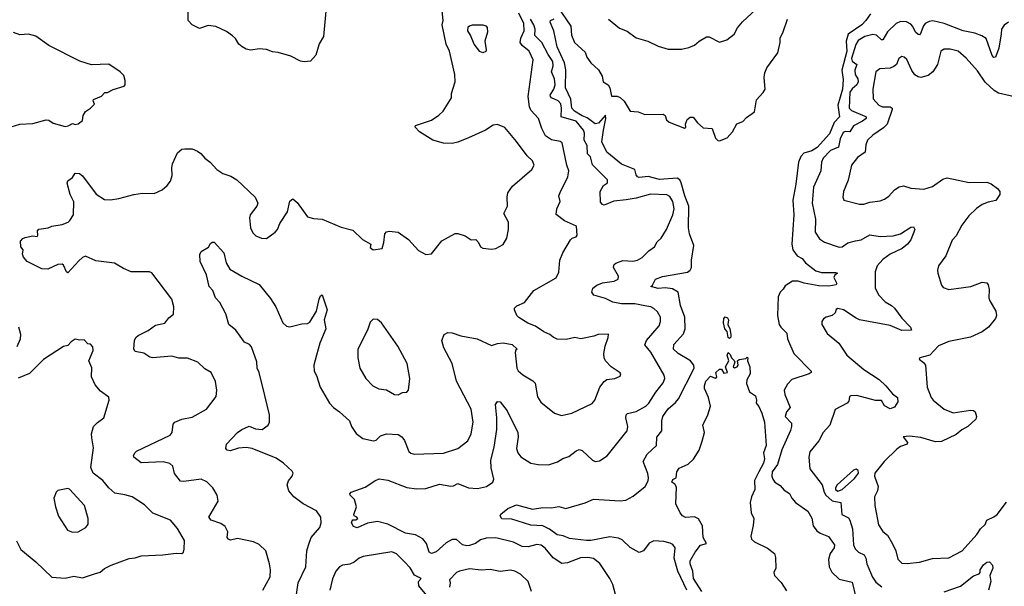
# Model space of a CAD drawing. Extents: x 1771496 to 1971148, y 471553 to 643630.
# Tile 678 of 702: x 1903614 to 1910356, y 575461 to 579341. Entities that reach past the tile are written whole.
import ezdxf

# ---------------------------------------------------------------- set-up
doc = ezdxf.new("R2010")
doc.units = 0

msp = doc.modelspace()

# ---------------------------------------------------------------- linework, layer by layer
at = {"layer": '0CON10XD'}
for points in [[(1905278.5, 575435), (1905328.9, 575525), (1905331.9, 575575), (1905325.7, 575615), (1905300, 575705), (1905255, 575746.7), (1905215, 575766.7), (1905105, 575788), (1905058, 575778), (1905043.2, 575783.2), (1905035.9, 575795.9), (1905040, 575835), (1905020.9, 575870.9), (1904991.2, 575891.2), (1904926, 575915), (1904910, 575935), (1904973.8, 576045), (1904966.2, 576085), (1904935.8, 576135.8), (1904895, 576176.2), (1904855.9, 576195.9), (1904738.3, 576178.3), (1904715, 576181.2), (1904673.8, 576233.8), (1904662, 576285), (1904641.7, 576301.7), (1904596.8, 576313.2), (1904445, 576306.7), (1904396.7, 576345), (1904393.3, 576355), (1904403.8, 576375), (1904415, 576385.7), (1904645, 576495.8), (1904658.1, 576515), (1904665, 576572.5), (1904676.7, 576585), (1904723.7, 576606.3), (1904795, 576618.6), (1904893.3, 576675), (1904958.9, 576761.1), (1904963.1, 576805), (1904954, 576864), (1904926.2, 576925), (1904881.2, 576951.2), (1904835, 576997.1), (1904762.7, 577022.7), (1904705, 577024.4), (1904655, 577037.3), (1904524.6, 577024.6), (1904505, 577030.5), (1904465, 577057.1), (1904405, 577070), (1904396.7, 577085), (1904400, 577145), (1904410, 577165), (1904425, 577179.2), (1904495, 577212.5), (1904545, 577249.5), (1904607.1, 577262.9), (1904635, 577300), (1904666.7, 577325), (1904669.4, 577375), (1904656.4, 577426.4), (1904518.3, 577608.3), (1904504.1, 577614.1), (1904376.7, 577615), (1904325, 577636.5), (1904263.2, 577673.2), (1904135, 577688.8), (1904065, 577720.8), (1904045, 577712.5), (1904020, 577690), (1903945, 577607.5), (1903933.9, 577613.9), (1903915, 577660), (1903905, 577666.7), (1903875, 577663.8), (1903807.5, 577632.5), (1903765, 577635.5), (1903665, 577684.3), (1903640, 577715), (1903632.5, 577735), (1903637.5, 577765), (1903622.5, 577785), (1903620, 577825), (1903635, 577843.3), (1903650.8, 577849.2), (1903705, 577860), (1903733.3, 577856.7), (1903738.8, 577865), (1903736.2, 577895), (1903745, 577906.2), (1903810, 577915), (1903835, 577926.7), (1903905, 577938.8), (1903946.1, 577953.9), (1903957.5, 577965), (1903983.3, 578005), (1903986.2, 578093.8), (1903960, 578145), (1903939.3, 578220.7), (1903945, 578237.5), (1903975, 578260), (1903995, 578290), (1904023, 578287), (1904045, 578271.2), (1904137.1, 578147.1), (1904195, 578110.8), (1904235, 578108.1), (1904294.3, 578115.7), (1904395, 578144.4), (1904455, 578154.2), (1904535, 578150.6), (1904588.8, 578175), (1904624.4, 578205.6), (1904645.8, 578235), (1904657.5, 578275), (1904655.6, 578325.6), (1904661.2, 578355), (1904695, 578429.7), (1904725, 578454.6), (1904745, 578457.7), (1904795, 578456.4), (1904830.9, 578440.9), (1904855, 578425.7), (1904881.7, 578391.7), (1904917.5, 578365), (1904964.6, 578314.6), (1905005, 578287.5), (1905059.5, 578269.5), (1905100, 578245), (1905227.1, 578125), (1905243.8, 578085), (1905238.8, 578065), (1905192.5, 578005), (1905187.5, 577985), (1905193.8, 577915), (1905211.7, 577881.7), (1905231.7, 577861.7), (1905270, 577845), (1905305, 577842.5), (1905362.5, 577885), (1905380, 577905), (1905396.2, 577945), (1905448, 578025), (1905465, 578097.5), (1905485, 578113.3), (1905515, 578088.8), (1905585, 577992), (1905625, 577979.2), (1905685.4, 577975.4), (1905815, 577921.4), (1905895, 577900), (1905961.2, 577835), (1906017.5, 577805), (1906015, 577780), (1906034.2, 577764.2), (1906095, 577773.3), (1906108.6, 577815), (1906114.2, 577875), (1906125, 577888.8), (1906145, 577893.8), (1906205, 577886.7), (1906276.7, 577835), (1906345, 577760), (1906395, 577732.5), (1906435, 577737.5), (1906505, 577827.5), (1906595, 577876.7), (1906615, 577876.2), (1906665, 577860), (1906705, 577832.5), (1906737.5, 577835), (1906756.7, 577815), (1906770, 577785), (1906785, 577776.2), (1906845, 577770), (1906875, 577773.3), (1906925, 577802.5), (1906950, 577845), (1906960, 577905), (1906962, 577955), (1906930, 578015), (1906953.8, 578065), (1906951.4, 578125), (1906957.1, 578155), (1906989.3, 578200.7), (1907120, 578315), (1907136.2, 578345), (1907126.2, 578375), (1907089.7, 578409.7), (1907015, 578507.5), (1906935, 578602.5), (1906885, 578623.8), (1906855, 578618), (1906803.3, 578585), (1906687.6, 578532.4), (1906615, 578503.1), (1906575, 578494.3), (1906515, 578495.8), (1906442.5, 578515), (1906352.7, 578572.7), (1906322.5, 578605), (1906323.8, 578616.2), (1906435, 578652), (1906485, 578686.2), (1906513.3, 578715), (1906570, 578805), (1906571.2, 578835), (1906596.2, 578915), (1906593.8, 578965), (1906556.5, 579125), (1906533.4, 579173.4), (1906507.5, 579305), (1906513.5, 579335), (1906503.8, 579425)], [(1905712.9, 579425), (1905694.1, 579225.9), (1905664.3, 579175), (1905642.4, 579097.6), (1905605, 579056.2), (1905565, 579052.5), (1905537.3, 579057.3), (1905470.9, 579090.9), (1905385, 579116.7), (1905345, 579120.6), (1905305, 579136.8), (1905255, 579141.2), (1905197.4, 579132.6), (1905165, 579139.6), (1905137.5, 579155), (1905115, 579174.4), (1905092.1, 579212.1), (1905071.1, 579231.1), (1905029.3, 579259.3), (1904956.7, 579295), (1904905, 579300.6), (1904845, 579281.4), (1904794.7, 579304.7), (1904768.5, 579335), (1904767.5, 579395)], [(1907295, 579434.2), (1907387.4, 579297.4), (1907391.5, 579235), (1907413.3, 579185), (1907485, 579117.5), (1907497.5, 579085), (1907523.8, 579045), (1907577, 578997), (1907603.3, 578955), (1907608.8, 578915), (1907643.8, 578895), (1907656, 578875), (1907666.7, 578816.7), (1907705, 578818), (1907725, 578809.2), (1907752.6, 578782.6), (1907795, 578714.4), (1907849.1, 578709.1), (1907895, 578692), (1908020, 578695), (1908033.3, 578685), (1908043.3, 578655), (1908060.3, 578640.3), (1908165, 578597.5), (1908176.2, 578605), (1908173.3, 578625), (1908185, 578657.5), (1908205, 578673.3), (1908225, 578673.3), (1908255.5, 578635.5), (1908295, 578600), (1908356.6, 578596.6), (1908379.1, 578529.1), (1908393.4, 578513.4), (1908405, 578510.8), (1908457.4, 578532.6), (1908495, 578572), (1908525, 578627.5), (1908565, 578643.8), (1908589.5, 578670.5), (1908645, 578710), (1908658.3, 578791.7), (1908705, 578841.4), (1908718.5, 578865), (1908712.5, 578945), (1908716.2, 578976.2), (1908729.4, 579010.6), (1908805.8, 579115), (1908820.8, 579185), (1908820.8, 579215), (1908842.1, 579257.9), (1908872.1, 579345)], [(1907645, 579345.4), (1907721.9, 579281.9), (1907772.8, 579262.8), (1907835, 579216.4), (1907915, 579193.8), (1907985, 579158.6), (1908055, 579138.6), (1908145, 579140), (1908195, 579151.2), (1908234.2, 579165.8), (1908265.9, 579194.1), (1908317, 579223), (1908335, 579223.3), (1908405, 579186.2), (1908455, 579203.3), (1908505, 579241.2), (1908528.9, 579285), (1908562.8, 579327.2), (1908715, 579467.8)], [(1905508.9, 575405), (1905521.5, 575485), (1905573.8, 575595), (1905581.3, 575705), (1905592.5, 575742.5), (1905610.4, 575795), (1905668.5, 575865), (1905677.5, 575895), (1905676.9, 575935), (1905647, 575977), (1905555, 576026.2), (1905491.1, 576075), (1905457.5, 576115), (1905446.2, 576155), (1905455, 576182.5), (1905480, 576215), (1905486.7, 576235), (1905479.3, 576249.3), (1905420, 576305), (1905369.3, 576339.3), (1905205, 576403.8), (1905165, 576412.1), (1905113.6, 576406.4), (1905055, 576388.6), (1905035, 576393.8), (1905025.9, 576405.9), (1905031.2, 576435), (1905105.4, 576514.6), (1905134.6, 576535.4), (1905185, 576557.5), (1905229.7, 576539.7), (1905275, 576535.8), (1905315.4, 576564.6), (1905324.5, 576585.5), (1905325.6, 576635), (1905293, 576767), (1905254.8, 576925), (1905240.3, 576955), (1905237.2, 576997.2), (1905200.6, 577100.6), (1905187.3, 577117.3), (1905152.9, 577132.9), (1905094.2, 577215), (1905046.2, 577255), (1905026.1, 577326.1), (1904984.3, 577404.3), (1904955.8, 577435.8), (1904936.2, 577486.2), (1904912, 577515), (1904892.5, 577595), (1904850.8, 577685), (1904847, 577733), (1904857, 577753), (1904906.4, 577783.6), (1904921.7, 577808.3), (1904933, 577817), (1904945, 577816.7), (1905012.5, 577745), (1905028.9, 577675), (1905053.2, 577633.2), (1905135, 577584.5), (1905255, 577527.5), (1905331.2, 577431.2), (1905368.2, 577375), (1905415, 577266.2), (1905441.7, 577241.7), (1905465, 577238.8), (1905545, 577257.5), (1905585, 577260), (1905601.2, 577268.8), (1905647.1, 577345), (1905665, 577426.7), (1905675, 577450), (1905686.1, 577456.1), (1905718.6, 577355), (1905700, 577285), (1905711.2, 577225), (1905668.2, 577125), (1905645.5, 577045), (1905628.9, 576975), (1905630, 576935), (1905645.4, 576905.4), (1905670.6, 576825), (1905735.8, 576715), (1905762.5, 576685), (1905805, 576655.5), (1905871.9, 576595), (1905887.1, 576555), (1905918.7, 576508.7), (1905964, 576474), (1906037.7, 576457.7), (1906055, 576462.9), (1906085, 576491.4), (1906125, 576505.6), (1906205, 576500), (1906230, 576485), (1906248.8, 576458.8), (1906278.8, 576385), (1906292.6, 576372.6), (1906315, 576365.7), (1906515, 576373.1), (1906614, 576405), (1906683.1, 576456.9), (1906705.7, 576505), (1906718.9, 576585), (1906706.5, 576675), (1906605.6, 576865), (1906576, 576986), (1906517.8, 577095), (1906504.1, 577144.1), (1906520.9, 577185), (1906545, 577199.7), (1906575, 577197.9), (1906635, 577176.4), (1906746.3, 577156.3), (1906845, 577110), (1906885, 577124), (1906925, 577127.5), (1906986.1, 577116.1), (1907020, 577085), (1907011.7, 577078.3), (1907007.5, 577062.5), (1907017.5, 576955), (1907026.4, 576936.4), (1907058.3, 576908.3), (1907128.3, 576868.3), (1907142.6, 576852.6), (1907158.7, 576758.7), (1907182, 576722), (1907275, 576646.2), (1907325, 576631.4), (1907395, 576646.9), (1907535, 576712), (1907552, 576735), (1907586, 576825), (1907616.1, 576863.9), (1907635, 576876.2), (1907690, 576885), (1907725, 576900), (1907730, 576915), (1907725, 576922.5), (1907664.1, 576964.1), (1907624.2, 577004.2), (1907616.2, 577025), (1907613.8, 577055), (1907622, 577105), (1907642.5, 577165), (1907645, 577187.5), (1907575, 577186.2), (1907545, 577173.3), (1907455.8, 577155.8), (1907415, 577164), (1907355, 577151.2), (1907295, 577152.9), (1907266.2, 577166.2), (1907245, 577185.7), (1907203, 577203), (1907145, 577243.6), (1907093.4, 577263.4), (1907032.7, 577302.7), (1907019.2, 577315), (1907002, 577355), (1907001.2, 577365), (1907017.7, 577382.3), (1907070, 577405), (1907135, 577486.2), (1907287.7, 577572.3), (1907305, 577612.5), (1907313.5, 577695), (1907332.2, 577745), (1907385.9, 577834.1), (1907396, 577844), (1907425, 577854), (1907431.2, 577865), (1907427, 577927), (1907345, 577964.5), (1907287.3, 578007.3), (1907292.3, 578045), (1907315.8, 578095.8), (1907306.2, 578135), (1907315, 578158.8), (1907367.4, 578265), (1907374.5, 578305), (1907360.5, 578345), (1907327.6, 578497.6), (1907315, 578507.5), (1907255, 578519.4), (1907214.4, 578545), (1907188.5, 578595), (1907165.5, 578665.5), (1907115, 578721.4), (1907104, 578744), (1907096.2, 578815), (1907130, 579065), (1907103.1, 579125), (1907054.3, 579164.3), (1907041.8, 579185), (1907044.8, 579215.2), (1907068.8, 579265), (1907065.6, 579315), (1907030.8, 579385)], [(1909438.8, 579381.2), (1909408.7, 579335), (1909379.6, 579305), (1909287.5, 579242.5), (1909272.2, 579195), (1909276.8, 579125), (1909242.4, 578995), (1909252.4, 578932.4), (1909247.4, 578865), (1909215.2, 578755), (1909227.9, 578675), (1909191.9, 578638.1), (1909159.8, 578560.2), (1909073.3, 578466.7), (1909037, 578443), (1908982.4, 578427.6), (1908962.3, 578405), (1908947.7, 578365), (1908929.4, 578215), (1908908.1, 578105), (1908915.4, 578005), (1908901.2, 577805), (1908908.2, 577765), (1908938.5, 577725), (1908971.9, 577705), (1908995.6, 577675), (1909065, 577622.5), (1909105, 577610.4), (1909199.3, 577610.7), (1909212.5, 577605), (1909195, 577591.2), (1909188.6, 577575), (1909209.2, 577535), (1909205.5, 577524.5), (1909155, 577516.9), (1909085, 577518), (1908985, 577536.4), (1908945, 577550.5), (1908905, 577550), (1908855, 577518.8), (1908842, 577495), (1908820.6, 577475), (1908806.4, 577443.6), (1908802.3, 577315), (1908813.7, 577255), (1908825.9, 577235), (1908866.7, 577195), (1908870.3, 577155), (1908914.4, 577054.4), (1909034.2, 576935), (1909032.5, 576925), (1909020, 576915), (1908902, 576878), (1908872.2, 576845), (1908849.5, 576805), (1908852.1, 576775), (1908888.9, 576685), (1908863.8, 576655), (1908854.6, 576625), (1908898.1, 576578.1), (1908899.6, 576555), (1908892.6, 576527.4), (1908831.6, 576395), (1908803.8, 576296.2), (1908766.8, 576245), (1908764.7, 576215), (1908770.9, 576195), (1908785.6, 576175), (1908820.5, 576150.5), (1908849.1, 576119.1), (1908885, 576095.8), (1908900.6, 576065), (1908925.7, 576035), (1909011.1, 575975), (1909036.8, 575926.8), (1909047.8, 575875), (1909072, 575842), (1909095, 575825.6), (1909151.9, 575801.9), (1909187.1, 575755), (1909192.9, 575745), (1909190, 575725), (1909163.1, 575685), (1909152.2, 575645), (1909157.1, 575595), (1909175, 575558), (1909225, 575510), (1909315, 575488.8), (1909340, 575385)], [(1906331.1, 576128.9), (1906395, 576130.5), (1906488.8, 576161.2), (1906565.9, 576145.9), (1906585, 576149.2), (1906615, 576165.7), (1906687.5, 576135), (1906748.7, 576131.3), (1906810, 576145), (1906853.8, 576175), (1906860, 576195), (1906843.3, 576273.3), (1906840, 576325), (1906862.4, 576415), (1906880.9, 576535), (1906882.1, 576615), (1906872, 576705), (1906885, 576726.7), (1906905, 576723.3), (1906952.1, 576662.1), (1907024, 576515), (1907027.1, 576485), (1907016.4, 576405), (1907026, 576376), (1907045, 576347.1), (1907115, 576304.2), (1907165, 576294.2), (1907235, 576293.8), (1907297.5, 576312.5), (1907333.2, 576336.8), (1907375, 576350), (1907425, 576390), (1907445, 576398), (1907465, 576391.2), (1907536.7, 576325), (1907555, 576316), (1907585, 576320), (1907635.6, 576354.4), (1907773.5, 576525), (1907777.3, 576555), (1907764.5, 576615), (1907766, 576635), (1907776.6, 576643.4), (1907835, 576658.8), (1907900.6, 576695), (1907921.1, 576715), (1907969.4, 576790.6), (1908020, 576855), (1908031.2, 576885), (1908027.7, 576907.7), (1907934.8, 577064.8), (1907894.6, 577115), (1907906.7, 577145), (1907991.9, 577245), (1908002.9, 577275), (1908001.1, 577305), (1907980.5, 577340.5), (1907955, 577364.4), (1907935, 577375.5), (1907895, 577382.1), (1907825, 577395.8), (1907735, 577394.7), (1907675, 577405.8), (1907625, 577431.6), (1907546.2, 577455), (1907532.2, 577475), (1907537.6, 577502.4), (1907565, 577523.1), (1907605, 577538.2), (1907685, 577550), (1907710.8, 577565), (1907714.4, 577585), (1907679.4, 577645), (1907684.3, 577665), (1907695, 577674.4), (1907745, 577691.2), (1907812, 577688), (1907845, 577694.4), (1907877.1, 577712.9), (1907921.4, 577758.6), (1907960, 577785), (1907979.5, 577820.5), (1908005.6, 577844.4), (1908042, 577905), (1908085.8, 578005), (1908094.4, 578045), (1908086.2, 578095), (1908065, 578131.4), (1908045, 578141.5), (1907932.7, 578147.3), (1907835, 578117.9), (1907766.7, 578106.7), (1907682.1, 578097.9), (1907615, 578071.4), (1907603.8, 578075), (1907592.1, 578092.1), (1907589.2, 578165), (1907612.5, 578205), (1907640, 578225), (1907640, 578245), (1907536.8, 578346.8), (1907522.1, 578402.1), (1907502.8, 578422.8), (1907499, 578479), (1907479.5, 578515), (1907480.3, 578565), (1907474.7, 578585), (1907425, 578647.1), (1907322.5, 578675), (1907324.8, 578735), (1907318.8, 578765), (1907300, 578785), (1907255.8, 578805.8), (1907247.7, 578815), (1907247.2, 578825), (1907271.1, 578865), (1907280, 578895), (1907275.7, 578935), (1907255.9, 578985), (1907266.6, 579025), (1907265.2, 579055), (1907231.9, 579101.9), (1907189.1, 579185), (1907142.1, 579232.1), (1907143.5, 579275), (1907134.5, 579305), (1907112, 579345)], [(1906785, 579113.3), (1906765, 579123.3), (1906725, 579172.5), (1906702, 579235), (1906682, 579265), (1906685, 579292.5), (1906695, 579300), (1906715, 579306.7), (1906785, 579306.1), (1906805, 579298.6), (1906815, 579286.7), (1906816.5, 579255), (1906799.4, 579195), (1906808.8, 579135), (1906805, 579122.5), (1906785, 579113.3)], [(1908182.1, 575435), (1908119.3, 575565), (1908095.3, 575655), (1908101.2, 575725), (1908086.4, 575746.4), (1908067.5, 575757.5), (1908025, 575768), (1907955, 575772.9), (1907925, 575755.8), (1907885, 575703.1), (1907855, 575692.5), (1907795, 575727.1), (1907739.9, 575779.9), (1907715, 575791.6), (1907655, 575800), (1907525, 575774.7), (1907496, 575774), (1907378.3, 575788.3), (1907336.3, 575806.3), (1907295, 575813.8), (1907242.3, 575852.3), (1907195, 575874.3), (1907115, 575878.9), (1906985, 575921.2), (1906915, 575923.3), (1906903.6, 575943.6), (1906907.5, 575955), (1906957.5, 575995), (1907015, 576020), (1907125, 575988.6), (1907195, 576001.2), (1907255, 575997.7), (1907305, 576007.5), (1907354.3, 575994.3), (1907485, 576033.8), (1907542.6, 576057.4), (1907725, 576046.4), (1907765, 576051.1), (1907815, 576078.6), (1907896.5, 576145), (1907917.3, 576182.7), (1907920.7, 576205), (1907915, 576234), (1907883.5, 576315), (1907909.5, 576365), (1907975.4, 576424.6), (1907977.1, 576482.9), (1908010, 576525), (1908010.8, 576595), (1908017.9, 576625), (1908055, 576675.4), (1908105, 576719.1), (1908125, 576744.5), (1908232.2, 576955), (1908229.2, 576975), (1908206.5, 577005), (1908122.5, 577055), (1908091.4, 577085), (1908092.6, 577117.4), (1908159.4, 577190.6), (1908170.9, 577225), (1908168.1, 577305), (1908138, 577385), (1908121.8, 577475), (1908085, 577497.7), (1908034, 577504), (1907985, 577500), (1907935, 577513.3), (1907947.3, 577522.7), (1907955, 577542.5), (1907967.1, 577565), (1908015, 577583.2), (1908187.2, 577612.8), (1908204.5, 577625), (1908213.8, 577645), (1908212.9, 577695), (1908230.2, 577795), (1908200, 577875), (1908192.8, 577915), (1908194.8, 578065), (1908167.9, 578135), (1908143.5, 578225), (1908133.1, 578245), (1908115, 578256.3), (1907995, 578247.7), (1907917.2, 578267.2), (1907855, 578259.4), (1907845, 578264.4), (1907835, 578278.6), (1907826.2, 578315), (1907735, 578352.4), (1907634.5, 578434.5), (1907600.6, 578505), (1907611.2, 578585), (1907626.9, 578665), (1907625, 578687.5), (1907577.2, 578632.8), (1907555, 578628), (1907499.6, 578669.6), (1907465, 578682.3), (1907413.5, 578715), (1907394.2, 578734.2), (1907387.2, 578797.2), (1907352.4, 578875), (1907353.2, 578996.8), (1907345.6, 579045), (1907294, 579155), (1907270.6, 579265), (1907246.7, 579325), (1907247.5, 579335), (1907273, 579347)], [(1910385, 579322.9), (1910355, 579304.2), (1910336.9, 579275), (1910333.4, 579243.4), (1910318.1, 579145), (1910296, 579085), (1910285, 579082.9), (1910272.2, 579095), (1910231.1, 579211.1), (1910201.2, 579231.2), (1910155, 579247.6), (1910074.4, 579264.4), (1909945, 579314.1), (1909867.1, 579332.9), (1909841.2, 579328.8), (1909814.7, 579315.3), (1909801.7, 579298.3), (1909782.7, 579247.3), (1909775, 579238.1), (1909765, 579239.1), (1909747.9, 579255), (1909729.6, 579295), (1909715, 579309.5), (1909685, 579326.9), (1909645, 579329.4), (1909615, 579314.3), (1909555, 579258.9), (1909525, 579203.6), (1909515, 579203.8), (1909480.8, 579235), (1909455, 579239.2), (1909401.9, 579225), (1909355, 579198.2), (1909338.2, 579171.8), (1909308.6, 579075), (1909315, 579056), (1909346.9, 579035), (1909332, 578995), (1909335.5, 578965.5), (1909352.5, 578935), (1909356, 578915), (1909345.2, 578895), (1909313.2, 578866.8), (1909298.5, 578845), (1909294, 578735), (1909309, 578719), (1909401.2, 578681.2), (1909410.6, 578675), (1909410.5, 578665), (1909385, 578645.3), (1909323.1, 578615), (1909297.9, 578572.1), (1909265, 578574.6), (1909251.3, 578568.7), (1909231.7, 578525), (1909221.5, 578468.5), (1909165.6, 578444.4), (1909116.4, 578393.6), (1909104.5, 578365), (1909098.5, 578305), (1909049.1, 578195), (1909040.9, 578085), (1909062.7, 577975), (1909061.1, 577885), (1909090.6, 577840.6), (1909125, 577817.3), (1909225, 577782.5), (1909245, 577785.8), (1909285, 577813.3), (1909337.4, 577827.4), (1909375, 577833.9), (1909435, 577867.5), (1909506.3, 577856.3), (1909595, 577861.2), (1909645.3, 577874.7), (1909715, 577920), (1909735, 577922.5), (1909742, 577905), (1909715.7, 577834.3), (1909693.5, 577805), (1909657.5, 577775), (1909575, 577734.6), (1909525, 577698.9), (1909485.7, 577655), (1909471.4, 577615), (1909472.2, 577505), (1909493.3, 577456.7), (1909539.1, 577409.1), (1909582.5, 577385), (1909604.7, 577364.7), (1909655, 577296.9), (1909714.2, 577235), (1909721.2, 577215), (1909655, 577213.2), (1909575, 577246.8), (1909365, 577285.4), (1909342.5, 577297.5), (1909255, 577354.4), (1909215.7, 577364.3), (1909204.5, 577355.5), (1909196.8, 577333.2), (1909176.7, 577315), (1909135, 577304.2), (1909117.3, 577292.7), (1909106.2, 577275), (1909106.2, 577255), (1909142.6, 577192.6), (1909222, 577125), (1909277.1, 577045), (1909394.4, 576945), (1909498, 576878), (1909544.7, 576834.7), (1909590, 576780), (1909624.5, 576754.5), (1909625.8, 576725), (1909605, 576688.5), (1909575, 576675.5), (1909535, 576697.5), (1909515, 576733.3), (1909472.8, 576732.8), (1909345, 576768.1), (1909304.3, 576765.7), (1909295, 576760), (1909290.3, 576729.7), (1909280, 576715), (1909198.3, 576671.7), (1909161.4, 576565), (1909116, 576515), (1909085, 576458), (1909025, 576381.2), (1909018.1, 576345), (1909023.5, 576265), (1909107.9, 576155), (1909121.9, 576105), (1909133.5, 576085), (1909176.9, 576046.9), (1909235.8, 576035), (1909243.3, 575953.3), (1909289.2, 575929.2), (1909298.9, 575915), (1909315.3, 575855), (1909324.1, 575745), (1909335, 575718.6), (1909357.5, 575695), (1909396.1, 575676.1), (1909406.5, 575655), (1909413.9, 575615), (1909453.4, 575523.4), (1909475, 575490), (1909516.7, 575456.7)], [(1903555, 578608), (1903615, 578625.8), (1903705, 578630), (1903795.8, 578655.8), (1903815, 578653.8), (1903842.7, 578632.7), (1903925, 578610), (1903946.4, 578613.6), (1903975, 578630), (1903995, 578623.3), (1904015, 578627.5), (1904045, 578650), (1904050, 578685), (1904065, 578712.5), (1904100, 578735), (1904127, 578763), (1904117.5, 578785), (1904120, 578795), (1904175, 578817.5), (1904198.3, 578841.7), (1904215, 578842.5), (1904255, 578863.3), (1904330, 578885), (1904337.5, 578895), (1904337.5, 578925), (1904328.3, 578958.3), (1904302.5, 578985), (1904223.8, 579036.2), (1904105, 579031.2), (1904025, 579056), (1903813.6, 579163.6), (1903725, 579228.1), (1903675, 579241.5), (1903615, 579238.2), (1903572.9, 579252.9)], [(1910475, 578802.2), (1910315, 578838.8), (1910286.4, 578856.4), (1910225, 578912.2), (1910171.1, 578991.1), (1910095, 579077.5), (1910038.8, 579125), (1909985, 579139.4), (1909945, 579138.6), (1909922, 579125), (1909899.4, 579035), (1909865.3, 578984.7), (1909835, 578958.1), (1909785, 578945.7), (1909765, 578949.2), (1909743.4, 578963.4), (1909722.9, 578992.9), (1909689.1, 579069.1), (1909670, 579085), (1909655, 579088.6), (1909634.4, 579075.6), (1909616.7, 579035), (1909599.7, 579020.3), (1909575, 579009.2), (1909502.5, 579005), (1909475.6, 578984.4), (1909455.5, 578865), (1909458.9, 578798.9), (1909495.8, 578755), (1909522.5, 578745), (1909574.1, 578744.1), (1909587.5, 578735), (1909588.8, 578725), (1909554.5, 578625), (1909529.2, 578600.8), (1909455, 578550), (1909419.4, 578515), (1909406.5, 578485), (1909403.1, 578435), (1909351.5, 578398.5), (1909310.6, 578345), (1909287, 578243), (1909255.6, 578165), (1909249.2, 578125), (1909256, 578106), (1909365, 578078.9), (1909395, 578078.9), (1909435, 578092.2), (1909505, 578100), (1909535, 578112.5)], [(1909535, 578112.5), (1909565, 578132), (1909604.5, 578175.5), (1909635, 578195.8), (1909665, 578202.5), (1909715, 578187.1), (1909805, 578180), (1909865, 578198.9), (1909935, 578248.5), (1909965, 578257.5), (1910115, 578226.9), (1910235, 578229.6), (1910265, 578216.9), (1910308.1, 578185), (1910324.3, 578165), (1910325.4, 578145), (1910297.6, 578102.4), (1910245, 578092.2), (1910205, 578076.4), (1910165, 578048.8), (1910112.7, 577997.3), (1910063.8, 577935), (1910025, 577861.2), (1909999.1, 577830.9), (1909956.4, 577723.6), (1909906, 577655), (1909898, 577625), (1909900, 577605), (1909925, 577522.5), (1909937.3, 577507.3), (1909975, 577494.2), (1910126.6, 577513.4), (1910205, 577542.9), (1910235, 577540), (1910246, 577525), (1910252.9, 577492.9), (1910250.8, 577435), (1910256, 577415), (1910298.6, 577345), (1910302, 577315), (1910296, 577295), (1910247.5, 577235), (1910205, 577203.1), (1910125, 577168.2), (1909975, 577137.8), (1909905, 577106.7), (1909845, 577044.2), (1909777.5, 577025), (1909773.8, 577016.2), (1909803.5, 576993.5), (1909815.6, 576975.6), (1909828.6, 576825), (1909854.3, 576755), (1909869.4, 576735), (1909945, 576673.8), (1910005, 576650), (1910123.3, 576666.7), (1910145, 576665.8), (1910156, 576655), (1910165.8, 576625), (1910160, 576605), (1910105.4, 576554.6), (1910065, 576532.5), (1910025, 576500.8), (1909925, 576452.2), (1909885, 576451.5), (1909785, 576480), (1909705, 576489.6), (1909664.2, 576485.8), (1909693.1, 576445), (1909691.4, 576435), (1909645, 576417.7), (1909620.1, 576399.9), (1909533.2, 576316.8), (1909468.1, 576235), (1909466, 576215), (1909491.4, 576145), (1909487.1, 576115), (1909466.9, 576075), (1909468.5, 576015), (1909495, 575883.3), (1909525, 575836), (1909555, 575812), (1909591.1, 575751.1), (1909612.5, 575705), (1909627.7, 575647.7), (1909655, 575620), (1909691.7, 575618.3), (1909775, 575626.2), (1909865, 575652), (1909975, 575656), (1910066.7, 575705), (1910167.1, 575815), (1910191.9, 575855), (1910225.6, 575885), (1910236.2, 575915), (1910284, 575936), (1910306.6, 575953.4), (1910371.7, 576038.3)], [(1906205, 576772.5), (1906235, 576787.5), (1906265, 576790), (1906277.5, 576805), (1906286.2, 576885), (1906267.3, 576987.3), (1906203.8, 577105), (1906092.5, 577265), (1906065, 577287.5), (1906035, 577290), (1906015, 577270), (1905996.7, 577215), (1905930, 577085), (1905928.8, 577025), (1905944.2, 576954.2), (1905984.2, 576884.2), (1906032.5, 576835), (1906073, 576813), (1906125, 576807.5), (1906180, 576775), (1906205, 576772.5)], [(1908475, 577157.5), (1908464, 577165), (1908458.8, 577205), (1908441.4, 577225), (1908432.9, 577265), (1908435.6, 577294.4), (1908445, 577306), (1908460, 577300), (1908466.7, 577286.7), (1908462.5, 577255), (1908476.2, 577225), (1908484, 577185), (1908483.3, 577166.7), (1908475, 577157.5)], [(1903596.2, 577103.8), (1903619.4, 577155), (1903622.9, 577185), (1903608.8, 577235)], [(1903591.7, 575771.7), (1903622.7, 575712.7), (1903725, 575628), (1903833.9, 575523.9), (1903925, 575517.5), (1903985, 575531.2), (1904045, 575518.6), (1904127.5, 575547.5), (1904165, 575558.6), (1904195, 575584.2), (1904240, 575605), (1904365, 575650.8), (1904405, 575655.8), (1904445, 575670.8), (1904595, 575676), (1904685, 575688.6), (1904724.1, 575685.9), (1904736, 575695), (1904741.2, 575715), (1904742, 575775), (1904695, 575856), (1904646.2, 575915), (1904525, 575961.4), (1904469.3, 576019.3), (1904385, 576073.1), (1904335, 576088.5), (1904265, 576099.4), (1904225, 576134.4), (1904184.7, 576184.7), (1904116.3, 576236.3), (1904100.9, 576275), (1904119.4, 576409.4), (1904108.9, 576478.9), (1904105.8, 576505), (1904119.2, 576555), (1904146.3, 576583.7), (1904191.1, 576615), (1904228.1, 576735), (1904225, 576756.2), (1904166.8, 576796.8), (1904130.9, 576840.9), (1904105.8, 576895), (1904107.3, 576957.3), (1904088.8, 577005), (1904116.7, 577075), (1904115, 577100), (1904098.3, 577118.3), (1904081.7, 577121.7), (1904055, 577150), (1904025, 577147.5), (1903995, 577153.3), (1903965.8, 577134.2), (1903945, 577110), (1903915, 577103.3), (1903777.5, 577015), (1903682.2, 576917.8), (1903605, 576886.5)], [(1908285, 575426.4), (1908228.7, 575515), (1908222.7, 575565), (1908204.6, 575615), (1908204.7, 575635.3), (1908238.8, 575695), (1908275, 575743.1), (1908316.7, 575755), (1908293.2, 575795), (1908288.3, 575875), (1908262.6, 575922.6), (1908235, 575938), (1908172.6, 575932.6), (1908153.3, 575943.3), (1908137.3, 575965), (1908106.8, 576025), (1908111.2, 576141.2), (1908099.7, 576159.7), (1908080, 576175), (1908087, 576193), (1908110, 576205), (1908112.5, 576245), (1908130.5, 576269.5), (1908191.5, 576298.5), (1908227.8, 576332.2), (1908266.5, 576393.5), (1908288.1, 576455), (1908302.2, 576515), (1908290.8, 576565), (1908325.8, 576635), (1908344, 576695), (1908330, 576755), (1908303.5, 576815), (1908302.5, 576835), (1908313.1, 576865), (1908345, 576900), (1908375, 576886.7), (1908386.4, 576893.6), (1908380, 576925), (1908405, 576947.5), (1908418.3, 576948.3), (1908435, 576920), (1908460, 576925), (1908447.5, 576965), (1908470, 577005), (1908458.8, 577045), (1908465, 577062.5), (1908478.3, 577048.3), (1908487.5, 577025), (1908507, 577007), (1908510, 576995), (1908500, 576965), (1908508.3, 576958.3), (1908527.5, 576965), (1908532.5, 576975), (1908530, 577005), (1908540, 577015), (1908585, 577020), (1908595, 577030), (1908600, 577025), (1908597.5, 577005), (1908613.8, 576965), (1908616.7, 576915), (1908592.5, 576875), (1908590.7, 576850.7), (1908612, 576792), (1908653.3, 576765), (1908660, 576735), (1908657.5, 576715), (1908675, 576692.5), (1908695, 576647.5), (1908714, 576585), (1908725.6, 576425), (1908707.5, 576375), (1908713.1, 576335), (1908707.1, 576305), (1908674.2, 576245.8), (1908646.4, 576185), (1908646.9, 576125), (1908624, 576075), (1908616, 576035), (1908622.5, 575965), (1908640, 575925), (1908637, 575877), (1908620.9, 575805), (1908624.2, 575784.2), (1908645, 575765.4), (1908735, 575723.1), (1908782, 575685), (1908788.8, 575658.8), (1908791.4, 575585), (1908778.6, 575555), (1908782.5, 575535), (1908827.5, 575487.5), (1908865, 575430.6)], [(1909215, 576113.4), (1909245.4, 576124.6), (1909330, 576200), (1909356.7, 576235), (1909354.7, 576255), (1909342.5, 576262.5), (1909322.5, 576257.5), (1909211.2, 576155), (1909199.1, 576135), (1909199.8, 576125), (1909215, 576113.4)], [(1907694.3, 575405), (1907675, 575473.3), (1907653.8, 575515), (1907586.6, 575616.6), (1907542.6, 575652.6), (1907505, 575658.5), (1907454.6, 575655.4), (1907365, 575621.5), (1907327, 575617), (1907266.4, 575656.4), (1907213.2, 575723.2), (1907185, 575743.6), (1907155, 575747.9), (1907095, 575732.1), (1907055, 575733.8), (1906995, 575762.7), (1906875, 575792.3), (1906808.5, 575791.5), (1906770.2, 575779.8), (1906734, 575755), (1906695, 575741.1), (1906675, 575738.1), (1906645.5, 575745.5), (1906605, 575781.4), (1906575, 575782.2), (1906535, 575760), (1906465, 575696.2), (1906435, 575685.7), (1906418, 575695), (1906399.6, 575755), (1906375, 575785.4), (1906325, 575812.7), (1906255, 575825.4), (1906135, 575887.8), (1906065, 575904.1), (1905995, 575894.6), (1905925, 575862), (1905900, 575870), (1905886.2, 575895), (1905890.5, 575909.5), (1905895, 575917.5), (1905915, 575916.2), (1905928.8, 575925), (1905922.5, 575935), (1905904, 575944), (1905901.9, 575951.9), (1905920, 576005), (1905907.1, 576055), (1905876.2, 576085), (1905874.6, 576095), (1905883.3, 576106.7), (1905980.7, 576139.3), (1906045, 576183.2), (1906076.5, 576196.5), (1906135, 576187.1), (1906265, 576137.3), (1906331.1, 576128.9)], [(1903975, 575832), (1904015, 575833.8), (1904067.5, 575865), (1904083, 575887), (1904083.3, 575925), (1904058.8, 576015), (1903955, 576126.7), (1903945, 576130), (1903875, 576117.5), (1903863.9, 576106.1), (1903848.8, 576065), (1903858.8, 576005), (1903880.5, 575940.5), (1903942.5, 575845), (1903975, 575832)], [(1906414.2, 575384.2), (1906346.9, 575465), (1906345, 575493.8), (1906363.3, 575515), (1906317.7, 575537.7), (1906287.9, 575587.9), (1906249.8, 575629.8), (1906195, 575684.2), (1906162.7, 575697.3), (1905965.7, 575665.7), (1905937.5, 575655), (1905904, 575626), (1905875, 575611.8), (1905825, 575605.5), (1905805, 575595.6), (1905778.5, 575565), (1905756.6, 575513.4), (1905738.5, 575435)], [(1907118, 575425), (1907095, 575493.3), (1907044.1, 575544.1), (1907004.3, 575564.3), (1906975, 575571.1), (1906905, 575563.1), (1906835.5, 575575.5), (1906775, 575571.5), (1906695, 575580.7), (1906625, 575565.8), (1906605, 575556.2), (1906556.7, 575505), (1906561.1, 575485), (1906557.5, 575455)], [(1909945, 575424.5), (1910055, 575462.9), (1910145, 575532.7), (1910184.4, 575545.6), (1910190.8, 575555), (1910191.2, 575575), (1910212.1, 575607.9), (1910235, 575626.4), (1910255, 575628.6), (1910274.6, 575605), (1910278.1, 575585), (1910255.8, 575535), (1910262.5, 575495), (1910247.5, 575435)]]:
    msp.add_lwpolyline(points, dxfattribs=at)

doc.saveas('drawing.dxf')
